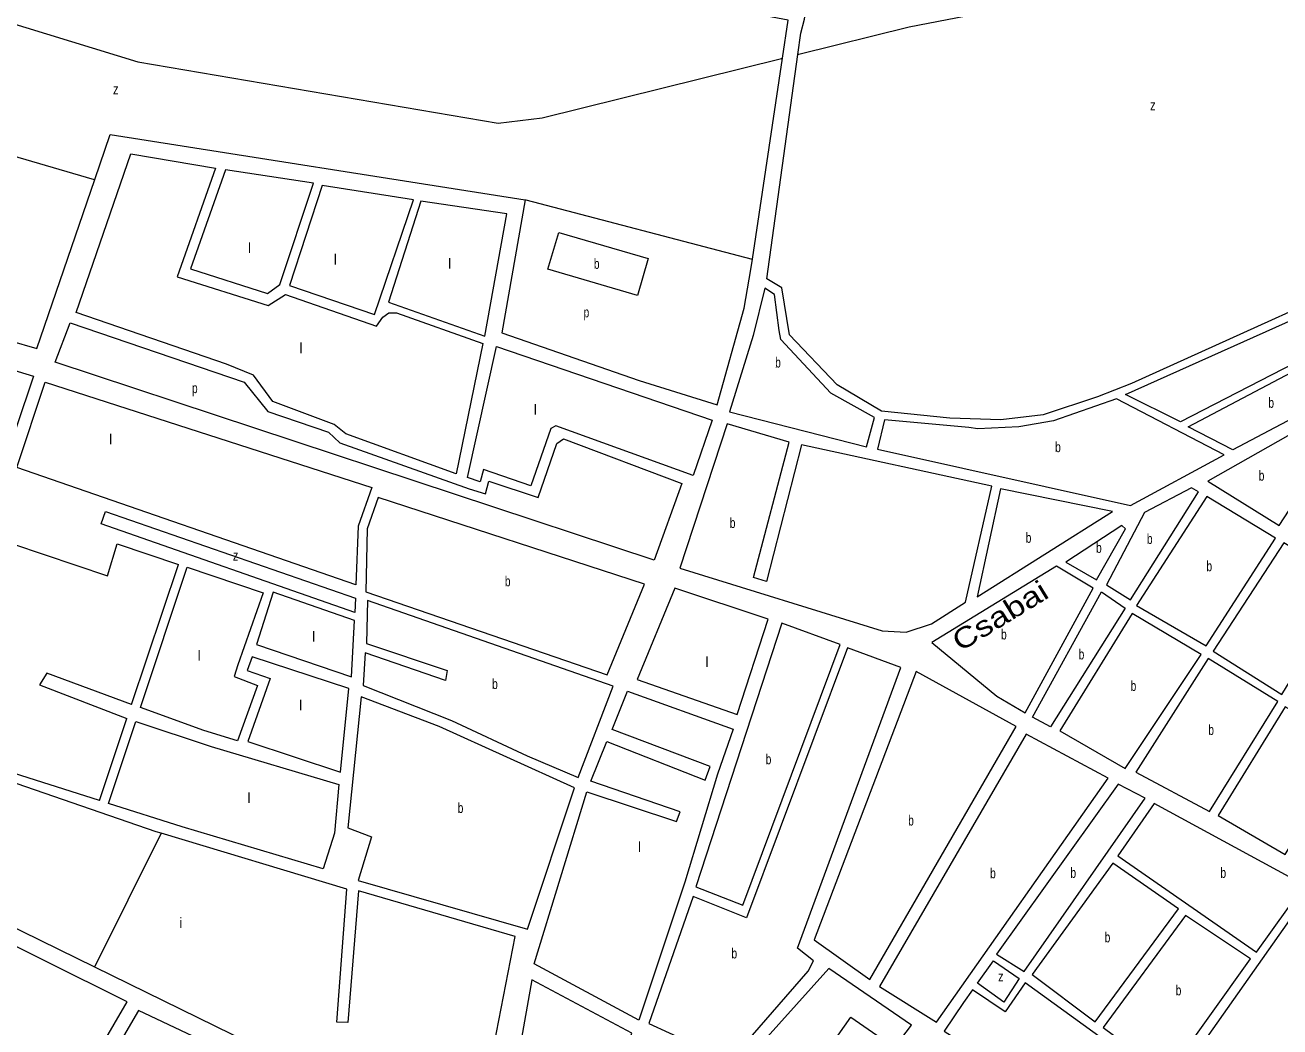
# Model space of a CAD drawing. Extents: x 639657 to 671642, y 222838 to 252123.
# Drawn here: x 665133 to 666365, y 236852 to 237837 of the extents above; entities that cross this region are included whole.
import ezdxf
from ezdxf.enums import TextEntityAlignment as Align

# ---------------------------------------------------------------- set-up
doc = ezdxf.new("R2010")
doc.units = 0
doc.header["$LTSCALE"] = 4
for name, color, linetype, lineweight in [('1', 7, 'Continuous', 13), ('15', 7, 'Continuous', 13), ('21', 7, 'Continuous', 13)]:
    doc.layers.add(name, color=color, linetype=linetype, lineweight=lineweight)
doc.layers.add('22', color=7, linetype='Continuous')
doc.layers.add('7', color=7, linetype='Continuous')

msp = doc.modelspace()

# ---------------------------------------------------------------- linework, layer by layer
at = {"layer": '1'}
for p, q in [((666213.76, 237473.89), (666395.376, 237555.337)), ((665237.357, 237169.302), (665283.486, 237306.912)), ((665246.19, 237166.137), (665292.114, 237304)), ((665205.732, 237074.96), (665232.77, 237155.621)), ((665214.851, 237072.056), (665241.696, 237152.644)), ((665241.696, 237152.644), (665315.601, 237127.992))]:
    msp.add_line(p, q, dxfattribs=at)
for points in [[(665876.606, 237804.129), (665882.18, 237841.61), (665577.99, 237898.77), (665579.39, 237906.75), (665731.512, 237877.934)], [(665891.801, 237807.898), (665894.7, 237828.8), (665898.19, 237842.41), (665905.72, 237893.579)], [(665624.05, 237665.09), (665601.02, 237534.41), (665735.95, 237487.71), (665812.42, 237463.54), (665839.03, 237558.73), (665845.77, 237596.77), (665847.261, 237606.793), (665876.606, 237804.129)], [(666656.89, 237648.41), (666534.4, 237626.27), (666511.91, 237616.96), (666219.58, 237484.68), (666186.17, 237471.58), (666132.78, 237453.91), (666091.23, 237449.06), (666040.93, 237450.51), (665973.89, 237457.55), (665930.4, 237483.23), (665883.55, 237532.37), (665875.91, 237578.55), (665861.24, 237587.49), (665891.801, 237807.898)], [(665201.3, 237685.01), (665216.48, 237729.34), (665624.05, 237665.09)], [(665008.099, 237558.422), (665144.4, 237518.84), (665201.3, 237685.01)], [(666517.318, 237583.288), (666543.35, 237513.54), (666414.74, 237470.1), (666400.09, 237508.49), (666390.24, 237510.19), (666267.7, 237446.92), (666213.76, 237473.89)], [(665205.732, 237074.96), (665107.79, 237106.14), (664893.37, 237181.1), (664873.2, 237291.03), (664868.25, 237291.4), (664861.76, 237326.39), (664863.51, 237356.98), (664869.722, 237383.923), (664920.05, 237558.95), (665141.01, 237491.84), (665088.89, 237337.73), (665213.62, 237295.59), (665223.34, 237327.22), (665283.486, 237306.912)], [(665292.114, 237304), (665366.72, 237278.81), (665341.84, 237208.08)], [(665993, 237205.58), (665940.65, 237224.92), (665841.41, 236959.52), (665789.04, 236980.58), (665745.422, 236855.918), (665825.453, 236819.115)], [(665237.357, 237169.302), (665154.248, 237200.073), (665147.045, 237188.54), (665232.77, 237155.621)], [(665341.84, 237208.08), (665338.15, 237196.75), (665361.12, 237187.82), (665341.28, 237133.381)], [(665825.453, 236819.115), (665901.93, 236907.34), (665907.27, 236917.28), (665891.35, 236929.84), (665993, 237205.58)], [(664895.31, 237170.64), (664916.57, 237050.98), (665200.916, 236911.443)], [(665266.507, 237042.713), (665261.65, 237044.18), (664895.31, 237170.64)], [(665341.28, 237133.381), (665308.398, 237143.85), (665246.19, 237166.137)], [(665315.601, 237127.992), (665440.937, 237090.51), (665436.58, 237042.84), (665425.72, 237007.7), (665287.21, 237049.02), (665214.851, 237072.056)], [(665200.916, 236911.443), (665572.8, 236728.95), (665614.1, 236941.3), (665460.42, 236986.15), (665449.85, 236856.94), (665439.1, 236857.03), (665448.72, 236987.69), (665266.507, 237042.713)], [(666398.61, 236991.41), (666224.31, 236744.05), (667045.748, 236174.065)], [(665986.825, 236832.145), (666003.29, 236854.13), (665922.14, 236909.75), (665809.62, 236784.34), (665864.024, 236748.897), (665916.27, 236714.86)], [(666209.998, 236827.129), (666115.1, 236895.69), (666095.57, 236867.18), (666063.45, 236888.93), (666054.56, 236876.45)], [(666054.56, 236876.45), (666035.44, 236848.37), (666104.02, 236804.86), (666167.26, 236773.274)]]:
    msp.add_lwpolyline(points, dxfattribs=at)
for points in [[(665330.6, 237503.58), (665182.91, 237554.21), (665236.69, 237710.09), (665319.7, 237696.32), (665282.12, 237589.5), (665371.4, 237561.16), (665388.43, 237571.96), (665478.01, 237540.79), (665484.33, 237549.87), (665489.99, 237553.93), (665497.43, 237553.95), (665582.42, 237523.84), (665556.08, 237395.88), (665447.71, 237435.21), (665436.42, 237444.46), (665376.28, 237466.93), (665357.22, 237492.73)], [(665416.08, 237681.34), (665329.77, 237694.63), (665295.24, 237597.14), (665370.77, 237573.14), (665382.91, 237582)], [(665514.27, 237665.09), (665424.45, 237679.12), (665392.45, 237581.02), (665475.96, 237552.46)], [(665605.96, 237651.15), (665521.55, 237663.61), (665489.76, 237564.62), (665584.27, 237530.96)], [(665959.18, 237422.35), (665966.99, 237451.29), (665924.26, 237475.27), (665875.17, 237527.71), (665873.31, 237536.62), (665868.97, 237572.03), (665859.26, 237578.31), (665847.93, 237531.78), (665824.73, 237456.81)], [(665661.54, 237430.32), (665777.72, 237386.32), (665750.65, 237311.14), (665162.45, 237505.43), (665176.96, 237544.08), (665347.88, 237485.88), (665371.22, 237457.07), (665430.72, 237436.75), (665441.87, 237426.31), (665568.85, 237381.01), (665585.13, 237376.35), (665588.39, 237388.76), (665636.79, 237372.62), (665655.03, 237425.66)], [(665807.76, 237448.67), (665789.04, 237394.15), (665654.09, 237442.96), (665649.17, 237440.53), (665629.45, 237384.09), (665583.17, 237400.28), (665579.81, 237388.12), (665567.4, 237392.19), (665595.73, 237521.07)], [(666275.26, 237442.15), (666388.69, 237502.12), (666395.5, 237501.02), (666407.78, 237466.29), (666318.96, 237419.39)], [(665457.8, 237286.69), (665124.73, 237402.08), (665152.41, 237485.92), (665473.49, 237382.44), (665459.78, 237344.55)], [(665976.86, 237449.06), (665970.12, 237420.25), (666218.37, 237364.89), (666310.4, 237414.49), (666204.66, 237469.52), (666143.04, 237448.09), (666108.7, 237441.91), (666068.51, 237440), (666059.81, 237441.52)], [(665974.45, 237241.5), (665998.17, 237240.41), (666023.17, 237248.41), (666056.32, 237269.62), (666082.29, 237383.69), (665895.4, 237424.31), (665860.96, 237290.24), (665848.23, 237294.11), (665883.13, 237426.96), (665822.39, 237444.91), (665775.96, 237303.21)], [(666294.48, 237388.59), (666364.67, 237345.1), (666408.21, 237412.04), (666373.12, 237433.25)], [(666194.79, 237286.65), (666218.56, 237271.98), (666285.43, 237378.31), (666278.42, 237382.02), (666232.4, 237358.02)], [(665741.19, 237287.52), (665479.45, 237372.55), (665468.68, 237341.96), (665467.61, 237279.82), (665704.61, 237198.22)], [(666090.69, 237381.11), (666067.76, 237275.12), (666200.69, 237358.84)], [(666293.53, 237373.54), (666224.51, 237266.65), (666292.67, 237226.85), (666361.01, 237332.72)], [(665211.84, 237358.93), (665457.26, 237273.82), (665456.68, 237259.67), (665207.38, 237346.6)], [(666154.87, 237309.07), (666185.1, 237291.58), (666213.72, 237341.76), (666209.93, 237344.95)], [(666369.1, 237327.95), (666299.55, 237221.59), (666367.05, 237179.15), (666434.42, 237289.25)], [(666023.31, 237230.15), (666087.13, 237177.48), (666115.2, 237161.05), (666181.94, 237283.5), (666145.77, 237305.24)], [(665862.57, 237253.19), (665770.93, 237283.67), (665734.09, 237193.88), (665832.28, 237159.53)], [(665456.35, 237251.7), (665376.57, 237279.5), (665360.03, 237228.06), (665453.42, 237196.35)], [(665710.31, 237187.21), (665469.22, 237271.45), (665468.27, 237229.04), (665547.48, 237202.67), (665545.59, 237192.81), (665466.83, 237220.07), (665464.69, 237188.04), (665551.7, 237153.51), (665625.94, 237118.91), (665675.98, 237097.44)], [(666190.02, 237279.81), (666213.25, 237263.88), (666140.02, 237147.29), (666122.21, 237156.81)], [(666220.28, 237258.56), (666148.95, 237143.29), (666213.41, 237106.51), (666287.76, 237218.27)], [(665933.29, 237228.06), (665876.19, 237249.06), (665791.46, 236990.15), (665837.91, 236971.98)], [(665373.59, 237194.88), (665351.59, 237132.82), (665442.52, 237102.66), (665450.88, 237185.02), (665355.93, 237216.04), (665350.81, 237202.74)], [(666294.77, 237214.57), (666223.65, 237102.83), (666295.95, 237064.19), (666363.34, 237172.14)], [(665962.53, 236899.08), (666106.06, 237147.72), (666007.88, 237201.63), (665907.78, 236937.98)], [(665539.35, 237147.75), (665462.73, 237176.81), (665449.67, 237047.96), (665473, 237039.19), (665460.08, 236996.43), (665626.11, 236948.49), (665672.43, 237087.33)], [(665724.37, 237182.22), (665828.38, 237145.05), (665812.82, 237100.94), (665780.76, 236994.83), (665735.5, 236859.1), (665632.68, 236914.33), (665684.55, 237083.56), (665772.54, 237054.15), (665776.07, 237063.88), (665688.51, 237093.8), (665704.16, 237132.95), (665800.63, 237094.76), (665805.62, 237108.38), (665709.36, 237144.8)], [(666370.37, 237166.82), (666304.63, 237060.08), (666370.43, 237021.81), (666435.1, 237130.14)], [(666116.04, 237139.96), (665972.09, 236892.31), (666028.11, 236857.09), (666196.42, 237096.76)], [(666206.55, 237090.88), (666086.97, 236923.97), (666113.96, 236906.99), (666232.99, 237077.12)], [(666241.62, 237071.82), (666206.03, 237020.51), (666342.17, 236925.98), (666389.47, 236991.88)], [(665233.07, 236877.08), (664910.73, 237037.68), (664856.56, 236957.53), (665184.29, 236793.18)], [(666201.25, 237013.49), (666122.05, 236903.83), (666183.66, 236857.59), (666265.54, 236968.34)], [(666272.57, 236961.95), (666191.77, 236851.75), (666255, 236804.98), (666336.31, 236919.49)], [(666083.79, 236917.5), (666109.18, 236899.97), (666093.99, 236876.8), (666068.3, 236895.38)], [(665728.7, 236846.38), (665630.52, 236898.82), (665598.66, 236719.48), (665669.93, 236678.4)], [(665576.07, 236711.83), (665244.05, 236868.69), (665197.39, 236788.52), (665532.52, 236625.48)]]:
    msp.add_lwpolyline(points, close=True, dxfattribs=at)
at = {"layer": '15'}
for points in [[(664874.88, 237908.95), (665088.51, 237848.25), (665243.37, 237800.54), (665597.48, 237740.44), (665640.5, 237745.64)], [(665891.801, 237807.898), (665892.81, 237808.148), (666001, 237835), (666094.48, 237853.12), (666354.278, 237864.011), (666622.86, 237875.27), (666706.52, 237860.67), (666726.768, 237865.642), (666793.59, 237882.05), (666903.85, 237905.65)], [(665640.5, 237745.64), (665875.61, 237803.882), (665876.606, 237804.129)]]:
    msp.add_lwpolyline(points, dxfattribs=at)
at = {"layer": '21'}
for points in [[(665058.233, 237726.633), (665200.8, 237685.155), (665201.3, 237685.01)], [(665624.05, 237665.09), (665624.55, 237664.959), (665846.761, 237606.924), (665847.261, 237606.793)], [(665266.507, 237042.713), (665266.257, 237042.213), (665201.166, 236911.943), (665200.916, 236911.443)], [(665864.024, 236748.897), (665864.476, 236749.54), (665943.724, 236862.005), (665986.325, 236832.491), (665986.825, 236832.145)]]:
    msp.add_lwpolyline(points, dxfattribs=at)
msp.add_lwpolyline([(665656.942, 237633.024), (665744.717, 237607.348), (665734.148, 237571.217), (665646.373, 237596.893)], close=True, dxfattribs=at)

# ---------------------------------------------------------------- texts
at = {"layer": '22', "width": 1.25}
msp.add_text('Csabai', height=20, rotation=31.52, dxfattribs=at).set_placement((666095.581, 237247.865), align=Align.CENTER)
at = {"layer": '7'}
for s, width, p in [('z', 0.8, (665219.188, 237768.785)), ('z', 0.8, (666237.755, 237753.015)), ('b', 0.75, (665691.427, 237597.285)), ('p', 0.75, (665681.316, 237549.603)), ('b', 0.75, (665869.499, 237500.33)), ('p', 0.75, (665296.692, 237475.154)), ('b', 0.75, (666353.874, 237460.755)), ('b', 0.75, (666144.479, 237417.205)), ('b', 0.75, (666344.424, 237389.175)), ('b', 0.75, (665824.935, 237342.66)), ('b', 0.75, (666115.565, 237328.115)), ('b', 0.75, (666234.607, 237327)), ('b', 0.75, (666184.65, 237318.265)), ('z', 0.8, (665336.899, 237310.653)), ('b', 0.75, (666293.093, 237300.195)), ('b', 0.75, (665604.011, 237285.385)), ('b', 0.75, (666091.344, 237233.145)), ('b', 0.75, (666167.564, 237213.55)), ('b', 0.75, (665591.501, 237184.445)), ('b', 0.75, (666218.611, 237182.535)), ('b', 0.75, (666294.901, 237139.38)), ('b', 0.75, (665860.181, 237110.52)), ('b', 0.75, (665557.678, 237062.65)), ('b', 0.75, (666000.15, 237050.355)), ('b', 0.75, (666080.631, 236998.525)), ('b', 0.75, (666159.483, 236998.935)), ('b', 0.75, (666306.819, 236998.9)), ('b', 0.75, (666193.121, 236935.54)), ('b', 0.75, (665826.537, 236919.777)), ('z', 0.8, (666088.435, 236897.15)), ('b', 0.75, (666262.877, 236883.465))]:
    msp.add_text(s, height=10, dxfattribs=dict(at, width=width)).set_placement(p)
for s, p in [('l', (665351.722, 237612.736)), ('l', (665435.946, 237601.499)), ('l', (665548.245, 237597.285)), ('l', (665402.256, 237514.407)), ('l', (665632.469, 237454.005)), ('l', (665215.334, 237424.793)), ('l', (665414.665, 237230.945)), ('l', (665302.294, 237212.204)), ('l', (665801.025, 237206.046)), ('l', (665402.031, 237163.519)), ('l', (665351.277, 237072.366)), ('l', (665734.755, 237024.402)), ('i', (665284.347, 236949.795))]:
    msp.add_text(s, height=10, dxfattribs=at).set_placement(p)

doc.saveas('drawing.dxf')
